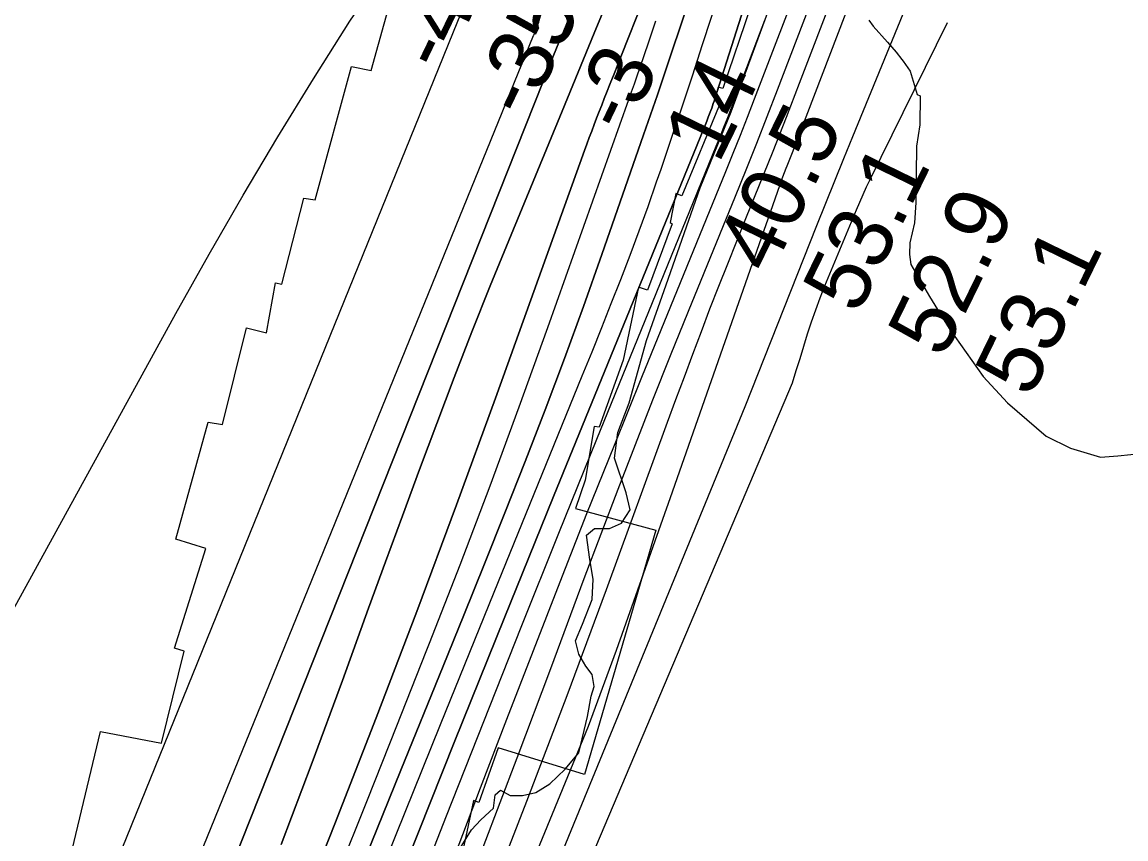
# Model space of a CAD drawing. Extents: x 3172297 to 3210190, y 958463 to 983887.
# Drawn here: x 3199476 to 3200629, y 968503 to 969357 of the extents above; entities that cross this region are included whole.
import ezdxf

# ---------------------------------------------------------------- set-up
doc = ezdxf.new("R2010")
doc.units = 0
for name, color, linetype in [('V-RIVR-EDGE', 7, 'Continuous'), ('V-RIVR-RANG', 7, 'Continuous'), ('V-RRAP-RVMT', 7, 'Continuous'), ('V-SITE-VEGE', 7, 'Continuous'), ('V-TOPO-DPTH', 7, 'Continuous'), ('V-TOPO-MAJR', 7, 'Continuous'), ('V-TOPO-MINR', 7, 'Continuous'), ('V-TOPO-WATR', 7, 'Continuous')]:
    doc.layers.add(name, color=color, linetype=linetype)

msp = doc.modelspace()

# ---------------------------------------------------------------- linework, layer by layer
at = {"layer": 'V-RIVR-EDGE'}
msp.add_lwpolyline([(3199933.5, 968493.7), (3199945.3, 968512.8), (3199955.3, 968523.2), (3199968.4, 968535.3), (3199970.1, 968549.2), (3199975.8, 968554), (3199985.8, 968548.7), (3199998.8, 968548.7), (3200012.7, 968551.7), (3200027.1, 968560.8), (3200043.2, 968576), (3200057.6, 968593.3), (3200066.4, 968631.1), (3200070.4, 968652.4), (3200073.4, 968662.4), (3200071.3, 968675), (3200064.8, 968683.7), (3200057.4, 968696.3), (3200054, 968710.3), (3200061.4, 968727.6), (3200071.5, 968753.3), (3200072.4, 968774.6), (3200069, 968795), (3200065.6, 968820.6), (3200073.8, 968827.6), (3200089.5, 968827.5), (3200102.1, 968833.2), (3200111.3, 968847.1), (3200107, 968864.9), (3200094.9, 968901), (3200098.4, 968927.9), (3200110.2, 968958.8), (3200128.2, 969023.9), (3200148.8, 969082.1), (3200184.3, 969183.3), (3200216.6, 969262.8), (3200254.7, 969365.7)], dxfattribs=at)
at = {"layer": 'V-RRAP-RVMT'}
for p, q in [((3199840.7, 969306), (3199864, 969390.3)), ((3200236.7, 969372.1), (3200207.8, 969287.2)), ((3199781.9, 969170.7), (3199820.1, 969310.2)), ((3199820.1, 969310.2), (3199840.7, 969306)), ((3200203.1, 969288.5), (3200199.2, 969275.3)), ((3200207.8, 969287.2), (3200203.1, 969288.5)), ((3200205, 969271.9), (3200165.1, 969175.1)), ((3200199.2, 969275.3), (3200205, 969271.9)), ((3200158.8, 969177.5), (3200153, 969147)), ((3200165.1, 969175.1), (3200158.8, 969177.5)), ((3199747.1, 969082.9), (3199770.4, 969172.6)), ((3199770.4, 969172.6), (3199781.9, 969170.7)), ((3200155.1, 969145.8), (3200129.3, 969076.6)), ((3200153, 969147), (3200155.1, 969145.8)), ((3199731.2, 969031.8), (3199740.5, 969084)), ((3199740.5, 969084), (3199747.1, 969082.9)), ((3200119.8, 969079.5), (3200103.7, 969003.4)), ((3200129.3, 969076.6), (3200119.8, 969079.5)), ((3199685.2, 968936.1), (3199710.5, 969037.1)), ((3199710.5, 969037.1), (3199731.2, 969031.8)), ((3200103.7, 969003.4), (3200078.7, 968933.2)), ((3199636.5, 968816.2), (3199670.4, 968938.7)), ((3199670.4, 968938.7), (3199685.2, 968936.1)), ((3200073.7, 968934.2), (3200064.2, 968878.1)), ((3200078.7, 968933.2), (3200073.7, 968934.2)), ((3200064.2, 968878.1), (3200054.2, 968848.5)), ((3200054.2, 968848.5), (3200138.1, 968825.9)), ((3199667.8, 968806.6), (3199636.5, 968816.2)), ((3200138.1, 968825.9), (3200063.6, 968570.5)), ((3199635.2, 968702.5), (3199667.8, 968806.6)), ((3199645.1, 968699.4), (3199635.2, 968702.5)), ((3199621.7, 968603.3), (3199645.1, 968699.4)), ((3199528.2, 968491.8), (3199557.7, 968615.4)), ((3199557.7, 968615.4), (3199621.7, 968603.3)), ((3199973.3, 968598.3), (3199953.2, 968541.4)), ((3200063.6, 968570.5), (3199973.3, 968598.3)), ((3199947.3, 968543.4), (3199936.2, 968491.1)), ((3199953.2, 968541.4), (3199947.3, 968543.4))]:
    msp.add_line(p, q, dxfattribs=at)
at = {"layer": 'V-SITE-VEGE'}
for p, q in [((3200360.6, 969358.4), (3200365.1, 969352.4)), ((3200365.1, 969352.4), (3200379.9, 969335.6)), ((3200379.9, 969335.6), (3200388.9, 969325)), ((3200388.9, 969325), (3200394.8, 969317.4)), ((3200394.8, 969317.4), (3200396.3, 969315.8)), ((3200396.3, 969315.8), (3200403.7, 969305.2)), ((3200403.7, 969305.2), (3200411, 969281)), ((3200411, 969281), (3200414, 969279.5)), ((3200414, 969279.5), (3200413.6, 969249.3)), ((3200413.6, 969249.3), (3200410.4, 969226.8)), ((3200410.4, 969226.8), (3200409.7, 969168)), ((3200409.7, 969168), (3200408, 969146.9)), ((3200408, 969146.9), (3200403.2, 969125.9)), ((3200403.2, 969125.9), (3200403.1, 969113.8)), ((3200403.1, 969113.8), (3200404.4, 969103.2)), ((3200404.4, 969103.2), (3200423.7, 969069.9)), ((3200423.7, 969069.9), (3200444.4, 969036.5)), ((3200444.4, 969036.5), (3200480, 968986.3)), ((3200480, 968986.3), (3200505.3, 968958.9)), ((3200505.3, 968958.9), (3200545.6, 968923.8)), ((3200545.6, 968923.8), (3200571.1, 968911.4)), ((3200571.1, 968911.4), (3200602.6, 968902)), ((3200602.6, 968902), (3200620.7, 968903.3)), ((3200620.7, 968903.3), (3200647.9, 968906.1))]:
    msp.add_line(p, q, dxfattribs=at)
at = {"layer": 'V-TOPO-DPTH'}
for points in [[(3199746.6, 968497.2), (3199778.9, 968582.9), (3199810.6, 968668.7), (3199837.9, 968744.2), (3199855.5, 968792.5), (3199873.2, 968840.8), (3199891, 968889), (3199909, 968937.2), (3199927.3, 968985.2), (3199945.9, 969033.1), (3199964.9, 969080.9), (3199984.3, 969128.5), (3200040.2, 969263.6), (3200051.4, 969290.7), (3200062.5, 969317.7), (3200073.6, 969344.8), (3200084.7, 969371.9), (3200148, 969527.6), (3200190.6, 969632.6), (3200232.9, 969737.7), (3200274.8, 969842.9), (3200316.5, 969948.3), (3200474.8, 970350.6)], [(3200474.8, 970350.6), (3200316.5, 969948.3), (3200274.8, 969842.9), (3200232.9, 969737.7), (3200190.6, 969632.6), (3200148, 969527.6), (3200084.7, 969371.9), (3200073.6, 969344.8), (3200062.5, 969317.7), (3200051.4, 969290.7), (3200040.2, 969263.6), (3199984.3, 969128.5), (3199964.9, 969080.9), (3199945.9, 969033.1), (3199927.3, 968985.2), (3199909, 968937.2), (3199891, 968889), (3199873.2, 968840.8), (3199855.5, 968792.5), (3199837.9, 968744.2), (3199810.6, 968668.7), (3199778.9, 968582.9), (3199746.6, 968497.2)], [(3200546, 970279.1), (3200426.6, 969954.3), (3200386.4, 969842.6), (3200347.1, 969730.6), (3200309.3, 969618), (3200272.5, 969505.2), (3200201.9, 969284), (3200201.1, 969281.5), (3200200.3, 969279), (3200199.6, 969276.5), (3200198.8, 969274), (3200198, 969271.5), (3200197.1, 969269), (3200196.3, 969266.5), (3200195.3, 969264.1), (3200192.7, 969257.2), (3200191.5, 969254), (3200191.1, 969253), (3200031.2, 968860.9), (3199979.5, 968733.4), (3199928.1, 968605.8), (3199877, 968478)], [(3200546, 970279.1), (3200426.6, 969954.3), (3200386.4, 969842.6), (3200347.1, 969730.6), (3200309.3, 969618), (3200272.5, 969505.2), (3200201.9, 969284), (3200201.1, 969281.5), (3200200.3, 969279), (3200199.6, 969276.5), (3200198.8, 969274), (3200198, 969271.5), (3200197.1, 969269), (3200196.3, 969266.5), (3200195.3, 969264.1), (3200192.7, 969257.2), (3200191.5, 969254), (3200191.1, 969253), (3200031.2, 968860.9), (3199979.5, 968733.4), (3199928.1, 968605.8), (3199877, 968478)], [(3199630.8, 968313.8), (3200029.5, 969318.2), (3200034.9, 969331.1), (3200040.3, 969343.9), (3200045.7, 969356.8), (3200079.1, 969437), (3200100.9, 969490), (3200122.6, 969543.2), (3200143.8, 969596.5), (3200164.8, 969649.9), (3200209.9, 969765.9), (3200232.6, 969825.5), (3200255, 969885.2), (3200276.6, 969945.2), (3200297.7, 970005.3), (3200317.7, 970065.9)], [(3200317.7, 970065.9), (3200297.7, 970005.3), (3200276.6, 969945.2), (3200255, 969885.2), (3200232.6, 969825.5), (3200209.9, 969765.9), (3200164.8, 969649.9), (3200143.8, 969596.5), (3200122.6, 969543.2), (3200100.9, 969490), (3200079.1, 969437), (3200045.7, 969356.8), (3200040.3, 969343.9), (3200034.9, 969331.1), (3200029.5, 969318.2), (3199630.8, 968313.8)], [(3199752.5, 968392.2), (3199802.6, 968519.1), (3199845.7, 968629.8), (3199888.2, 968740.8), (3199929.6, 968852.2), (3199970.4, 968963.8), (3200063.5, 969222.3), (3200065.9, 969229.1), (3200068.4, 969235.9), (3200071, 969242.7), (3200073.5, 969249.5), (3200076.1, 969256.3), (3200078.7, 969263.1), (3200081.4, 969269.8), (3200084, 969276.6), (3200086.5, 969282.7), (3200090.4, 969292.5), (3200094.3, 969302.3), (3200098.2, 969312.1), (3200102.1, 969321.9), (3200260.4, 969722.1)], [(3200260.4, 969722.1), (3200102.1, 969321.9), (3200098.2, 969312.1), (3200094.3, 969302.3), (3200090.4, 969292.5), (3200086.5, 969282.7), (3200084, 969276.6), (3200081.4, 969269.8), (3200078.7, 969263.1), (3200076.1, 969256.3), (3200073.5, 969249.5), (3200071, 969242.7), (3200068.4, 969235.9), (3200065.9, 969229.1), (3200063.5, 969222.3), (3199970.4, 968963.8), (3199929.6, 968852.2), (3199888.2, 968740.8), (3199845.7, 968629.8), (3199802.6, 968519.1), (3199752.5, 968392.2)], [(3199927.6, 968484.9), (3199954.9, 968556.7), (3199982.4, 968628.4), (3200010, 968700.1), (3200037.9, 968771.7), (3200066, 968843.1), (3200094.6, 968914.5), (3200123.4, 968985.7), (3200211.1, 969200.6), (3200218.8, 969219.5), (3200226.3, 969238.4), (3200233.7, 969257.3), (3200241, 969276.3), (3200293.8, 969414.1)], [(3200175.9, 969388.9), (3200153.7, 969322.3), (3200146.7, 969301.3), (3200139.6, 969280.4), (3200132.4, 969259.5), (3200125.2, 969238.6), (3200081.7, 969113.7), (3200062.4, 969059.3), (3200042.7, 969005.2), (3200022.3, 968951.3), (3200001.5, 968897.5), (3199980.2, 968843.9), (3199958.9, 968790.4), (3199937.4, 968736.9), (3199915.7, 968683.5), (3199871.7, 968575.1), (3199827.9, 968467.5)], [(3199827.9, 968467.5), (3199871.7, 968575.1), (3199915.7, 968683.5), (3199937.4, 968736.9), (3199958.9, 968790.4), (3199980.2, 968843.9), (3200001.5, 968897.5), (3200022.3, 968951.3), (3200042.7, 969005.2), (3200062.4, 969059.3), (3200081.7, 969113.7), (3200125.2, 969238.6), (3200132.4, 969259.5), (3200139.6, 969280.4), (3200146.7, 969301.3), (3200153.7, 969322.3), (3200175.9, 969388.9)]]:
    msp.add_lwpolyline(points, dxfattribs=at)
at = {"layer": 'V-TOPO-MAJR'}
for points in [[(3199495.1, 968077.2), (3200010.2, 969342.4), (3200010.4, 969342.9), (3200011.5, 969345.4), (3200013, 969349.2), (3200013.8, 969351.3), (3200014.4, 969353), (3200015.6, 969356.4), (3200016.2, 969358.1), (3200309.3, 970392.2)], [(3199738.4, 967819.7), (3200067.7, 968620.9), (3200096.7, 968700.4), (3200125.1, 968780), (3200153.3, 968859.8), (3200267.4, 969185.8), (3200269, 969190.4), (3200270.6, 969194.9), (3200272.3, 969199.4), (3200274.1, 969203.9), (3200275.2, 969206.4), (3200276.6, 969209.9), (3200278, 969213.4), (3200279.4, 969216.9), (3200280.7, 969220.4), (3200453.6, 969671.3), (3200482, 969749.3), (3200508.5, 969827.9), (3200532.3, 969907.3), (3200554.3, 969987.4), (3200589, 970122.9)]]:
    msp.add_lwpolyline(points, dxfattribs=at)
at = {"layer": 'V-TOPO-MINR'}
for points in [[(3199746.6, 968497.2), (3199778.9, 968582.9), (3199810.6, 968668.7), (3199837.9, 968744.2), (3199855.5, 968792.5), (3199873.2, 968840.8), (3199891, 968889), (3199909, 968937.2), (3199927.3, 968985.2), (3199945.9, 969033.1), (3199964.9, 969080.9), (3199984.3, 969128.5), (3200040.2, 969263.6), (3200051.4, 969290.7), (3200062.5, 969317.7), (3200073.6, 969344.8), (3200084.7, 969371.9), (3200148, 969527.6), (3200190.6, 969632.6), (3200232.9, 969737.7), (3200274.8, 969842.9), (3200316.5, 969948.3), (3200474.8, 970350.6)], [(3199768.7, 967828.2), (3200231.2, 968954.8), (3200306.3, 969144.1), (3200315.6, 969167.4), (3200324.9, 969190.7), (3200334.3, 969213.9), (3200343.8, 969237.1), (3200421.2, 969425.7), (3200447.4, 969492), (3200472.5, 969558.8), (3200495.9, 969626.1), (3200518.1, 969693.9), (3200535.4, 969749.4), (3200547.9, 969789.8), (3200560.2, 969830.2), (3200572.2, 969870.8), (3200584, 969911.4), (3200595.4, 969952.1), (3200606.6, 969992.8), (3200617.5, 970033.7), (3200628.1, 970074.6)], [(3199630.8, 968313.8), (3200029.5, 969318.2), (3200034.9, 969331.1), (3200040.3, 969343.9), (3200045.7, 969356.8), (3200079.1, 969437), (3200100.9, 969490), (3200122.6, 969543.2), (3200143.8, 969596.5), (3200164.8, 969649.9), (3200209.9, 969765.9), (3200232.6, 969825.5), (3200255, 969885.2), (3200276.6, 969945.2), (3200297.7, 970005.3), (3200317.7, 970065.9)], [(3199752.5, 968392.2), (3199802.6, 968519.1), (3199845.7, 968629.8), (3199888.2, 968740.8), (3199929.6, 968852.2), (3199970.4, 968963.8), (3200063.5, 969222.3), (3200065.9, 969229.1), (3200068.4, 969235.9), (3200071, 969242.7), (3200073.5, 969249.5), (3200076.1, 969256.3), (3200078.7, 969263.1), (3200081.4, 969269.8), (3200084, 969276.6), (3200086.5, 969282.7), (3200090.4, 969292.5), (3200094.3, 969302.3), (3200098.2, 969312.1), (3200102.1, 969321.9), (3200260.4, 969722.1)], [(3199960.2, 968432.4), (3200003.3, 968542.5), (3200045.3, 968653), (3200086.5, 968763.9), (3200150.3, 968938.6), (3200159, 968962.3), (3200167.8, 968986), (3200176.6, 969009.7), (3200185.5, 969033.4), (3200194.5, 969057), (3200203.6, 969080.6), (3200213, 969104.1), (3200222.4, 969127.6), (3200232.1, 969151.2), (3200246.4, 969186.5), (3200260.5, 969221.8), (3200274.4, 969257.2), (3200288.1, 969292.7), (3200399, 969582)], [(3199706.7, 969175.8), (3199743.2, 969236.7), (3199780.4, 969297.3), (3199818.3, 969357.6), (3199838.1, 969386.9), (3199859.2, 969415.1), (3199882.3, 969441.8), (3199906.6, 969467.5), (3199983.2, 969543), (3199987.7, 969544.6), (3199991.4, 969544.5), (3199994, 969541.7), (3199995.7, 969537.2), (3199994.5, 969527.5), (3199992.7, 969518), (3199990.2, 969508.6), (3199987, 969499.3), (3199947.6, 969397.7), (3199943.5, 969387.5), (3199939.4, 969377.3), (3199935.1, 969367.3), (3199930.7, 969357.2), (3199540.4, 968395)], [(3199957.7, 968494.5), (3199993.2, 968587.9), (3200028.1, 968681.4), (3200045.6, 968728.2), (3200063.2, 968775.1), (3200080.9, 968821.9), (3200098.7, 968868.6), (3200116.7, 968915.3), (3200134.9, 968961.9), (3200153.4, 969008.3), (3200172.2, 969054.7), (3200221.1, 969174.6), (3200232.3, 969202.3), (3200243.4, 969230.1), (3200254.3, 969257.9), (3200265.1, 969285.8), (3200345.6, 969496.2)], [(3199857.2, 968484.4), (3199913, 968622.7), (3199969.1, 968760.9), (3200061.1, 968987), (3200071.3, 969012.1), (3200081.4, 969037.3), (3200091.4, 969062.5), (3200101.4, 969087.7), (3200111.2, 969113), (3200120.7, 969138.4), (3200129.9, 969163.9), (3200138.8, 969189.5), (3200143.4, 969203), (3200154.4, 969235.4), (3200165.3, 969267.9), (3200176.1, 969300.4), (3200186.7, 969333), (3200222.1, 969441.5)], [(3199927.6, 968484.9), (3199954.9, 968556.7), (3199982.4, 968628.4), (3200010, 968700.1), (3200037.9, 968771.7), (3200066, 968843.1), (3200094.6, 968914.5), (3200123.4, 968985.7), (3200211.1, 969200.6), (3200218.8, 969219.5), (3200226.3, 969238.4), (3200233.7, 969257.3), (3200241, 969276.3), (3200293.8, 969414.1)], [(3199827.9, 968467.5), (3199871.7, 968575.1), (3199915.7, 968683.5), (3199937.4, 968736.9), (3199958.9, 968790.4), (3199980.2, 968843.9), (3200001.5, 968897.5), (3200022.3, 968951.3), (3200042.7, 969005.2), (3200062.4, 969059.3), (3200081.7, 969113.7), (3200125.2, 969238.6), (3200132.4, 969259.5), (3200139.6, 969280.4), (3200146.7, 969301.3), (3200153.7, 969322.3), (3200175.9, 969388.9)], [(3199881.8, 968431.3), (3199919.3, 968527.4), (3199958.1, 968626), (3199997.1, 968724.5), (3200036.6, 968822.7), (3200076.3, 968920.9), (3200201.1, 969226.8), (3200205.1, 969236.7), (3200209.1, 969246.7), (3200213, 969256.7), (3200216.9, 969266.8), (3200243.6, 969336.5), (3200251.7, 969358.6)], [(3199781.6, 967802.3), (3200280.8, 968979.6), (3200284.7, 968992.4), (3200288.6, 969005.1), (3200292.6, 969017.9), (3200296.5, 969030.7), (3200300.6, 969043.4), (3200305, 969056), (3200309.7, 969068.5), (3200314.6, 969080.9), (3200347.5, 969160.4), (3200350.9, 969168.4), (3200354.5, 969176.4), (3200358.1, 969184.3), (3200361.9, 969192.1), (3200442.6, 969356.1)], [(3199805.6, 968466.7), (3199836.7, 968544), (3199867.5, 968621.4), (3199898.2, 968698.9), (3199901.6, 968707.6), (3199933.5, 968789.7), (3199964.8, 968871.9), (3199995.2, 968954.5), (3200025.1, 969037.3), (3200109.7, 969275.6), (3200112.6, 969283.8), (3200115.5, 969292.1), (3200118.3, 969300.3), (3200121.1, 969308.5), (3200130.5, 969335.9), (3200138, 969357.9)], [(3197986.7, 966557.5), (3198042.7, 966621), (3198381.1, 967003.6), (3198395.7, 967020.8), (3198409.9, 967038.3), (3198423.5, 967056.4), (3198436.6, 967074.7), (3198802.9, 967607.9), (3198863.6, 967698.3), (3198923.2, 967789.5), (3198980.8, 967881.9), (3199037.1, 967975.1), (3199123.3, 968120.8), (3199135.5, 968141.8), (3199147.7, 968162.8), (3199159.6, 968184), (3199171.4, 968205.2), (3199636.4, 969052.2), (3199671.2, 969114.2), (3199706.7, 969175.8)]]:
    msp.add_lwpolyline(points, dxfattribs=at)
at = {"layer": 'V-TOPO-WATR'}
msp.add_lwpolyline([(3199877, 968478), (3199928.1, 968605.8), (3199979.5, 968733.4), (3200031.2, 968860.9), (3200191.1, 969253), (3200191.5, 969254), (3200192.7, 969257.2), (3200195.3, 969264.1), (3200196.3, 969266.5), (3200197.1, 969269), (3200198, 969271.5), (3200198.8, 969274), (3200199.6, 969276.5), (3200200.3, 969279), (3200201.1, 969281.5), (3200201.9, 969284), (3200272.5, 969505.2), (3200309.3, 969618), (3200347.1, 969730.6), (3200386.4, 969842.6), (3200426.6, 969954.3), (3200546, 970279.1)], dxfattribs=at)

# ---------------------------------------------------------------- texts
at = {"layer": 'V-RIVR-RANG'}
for s, rotation, p in [('-49', 64.3294, (3199916.3, 969301.9)), ('-35', 64.3294, (3200003.9, 969253.3)), ('-3', 64.3294, (3200107.3, 969237.8)), ('14', 64.0183, (3200203.4, 969207.2)), ('40.5', 64.0183, (3200258, 969091.1)), ('53.1', 64.0183, (3200349.1, 969049.6)), ('52.9', 64.0183, (3200437.9, 969003.7)), ('53.1', 64.0183, (3200529.1, 968962.5))]:
    msp.add_text(s, height=67, rotation=rotation, dxfattribs=at).set_placement(p)

doc.saveas('drawing.dxf')
